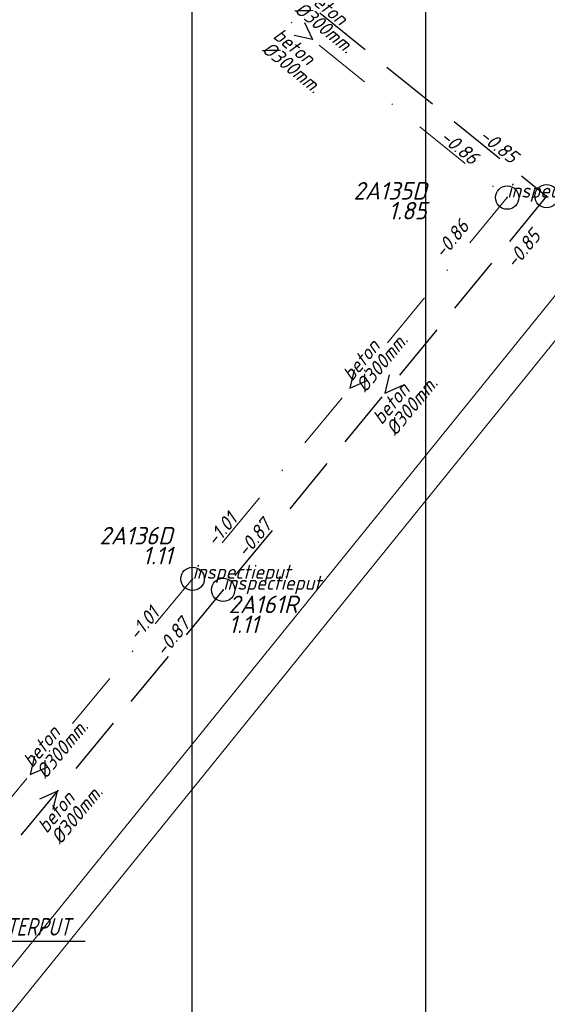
# Model space of a CAD drawing. Extents: x 148869 to 161638, y 453607 to 469810.
# Tile 788 of 1056: x 157242 to 157287, y 468294 to 468378. Entities that reach past the tile are written whole.
import ezdxf
from ezdxf.enums import TextEntityAlignment as Align

# ---------------------------------------------------------------- set-up
doc = ezdxf.new("R2010")
doc.units = 0
doc.header["$PDMODE"] = 32
doc.header["$PDSIZE"] = 2
doc.linetypes.add('RI-HWA', pattern=[7.4, 5, -2.4])
doc.linetypes.add('RI-VWA', pattern=[11, 5, -3, 0, -3])
doc.layers.get('0').update_dxf_attribs({"linetype": 'CONTINUOUS'})
doc.layers.get('DEFPOINTS').update_dxf_attribs({"linetype": 'CONTINUOUS'})
for name, color, linetype in [('2022 hatch', 10, 'CONTINUOUS'), ('B-OI-AANPIJLING-niet meenemen', 252, 'CONTINUOUS'), ('B-OI-RI-BIJZONDERDERHEDEN-T18-niet meenemen', 252, 'CONTINUOUS'), ('B-OI-RI-BOB-T18-niet meenemen', 252, 'CONTINUOUS'), ('B-OI-RI-DIAMETER-T18-niet meenemen', 252, 'CONTINUOUS'), ('B-OI-RI-HWA-PUTDEKSELHOOGTE-T25-niet meenemen', 252, 'CONTINUOUS'), ('B-OI-RI-HWA-PUTNUMMER-T25-niet meenemen', 252, 'CONTINUOUS'), ('B-OI-RI-HWA_TRANSPORTLEIDING-G-niet meenemen', 252, 'RI-HWA'), ('B-OI-RI-MATERIAAL-T18-niet meenemen', 252, 'CONTINUOUS'), ('B-OI-RI-STROOMRICHTING-S-niet meenemen', 252, 'CONTINUOUS'), ('B-OI-RI-VWA_PUTDEKSELHOOGTE-T25-niet meenemen', 252, 'CONTINUOUS'), ('gs dwa', 252, 'CONTINUOUS'), ('gs rwa', 252, 'CONTINUOUS')]:
    doc.layers.add(name, color=color, linetype=linetype)
doc.layers.add('B-OI-RI-VWA_TRANSPORTLEIDING-G-niet meenemen', color=252, linetype='RI-VWA', lineweight=18)
doc.layers.add('B-RO-VH-VERHARDING_STRAATBAKSTEEN-GV', color=251, linetype='CONTINUOUS', lineweight=18)
doc.styles.add('iso15', font='ISO.shx', dxfattribs={"oblique": 15})
doc.styles.add('NLCS-ISO-M500-T18_CURSIEF', font='NLCS-ISO.ttf', dxfattribs={"oblique": 15, "height": 0.9})
doc.styles.add('NLCS-ISO-M750_CURSIEF', font='NLCS-ISO.ttf', dxfattribs={"oblique": 15})

# ---------------------------------------------------------------- blocks, each defined once
blk = doc.blocks.new('ACMAP_ANN_TEMPLATE_type knoop')
at = {"layer": 'DEFPOINTS', "style": 'NLCS-ISO-M500-T18_CURSIEF', "oblique": 15}
blk.add_attdef('type_knoop', (0, 0), '', height=1.2, dxfattribs=at)
blk = doc.blocks.new('ACMAP_ANN_TEMPLATE_diam')
at = {"color": 0, "linetype": 'ByBlock', "style": 'iso15', "oblique": 15}
blk.add_attdef('diam', (0.5, -1.3), '', height=1.2, dxfattribs=at)
blk = doc.blocks.new('ACMAP_ANN_TEMPLATE_mat')
at = {"color": 0, "linetype": 'ByBlock', "style": 'iso15', "oblique": 15}
blk.add_attdef('mat', (0.5, 0.2), '', height=1.2, dxfattribs=at)
blk = doc.blocks.new('ACMAP_ANN_TEMPLATE_nap-l')
at = {"color": 0, "linetype": 'ByBlock', "style": 'iso15', "oblique": 15}
blk.add_attdef('nap-l', (3.3, 0.2), '', height=1.2, dxfattribs=at)
blk = doc.blocks.new('ACMAP_ANN_TEMPLATE_nap-r')
at = {"color": 0, "linetype": 'ByBlock', "style": 'iso15', "oblique": 15}
blk.add_attdef('nap-r', text='', height=1.2, dxfattribs=at).set_placement((-4.1, 0.2), align=Align.RIGHT)
blk = doc.blocks.new('ACMAP_ANN_TEMPLATE_puth-dwa')
at = {"color": 0, "linetype": 'ByBlock', "style": 'iso15', "oblique": 15}
blk.add_attdef('puth-dwa', text='', height=1.5, dxfattribs=at).set_placement((2.7, 1), align=Align.RIGHT)
blk = doc.blocks.new('ACMAP_ANN_TEMPLATE_putnr-dwa')
at = {"color": 0, "linetype": 'ByBlock', "style": 'iso15', "oblique": 15}
blk.add_attdef('putnr-dwa', text='', height=1.5, dxfattribs=at).set_placement((2.7, 2.7), align=Align.RIGHT)
blk = doc.blocks.new('ACMAP_ANN_TEMPLATE_puth-rwa')
at = {"color": 0, "linetype": 'ByBlock', "style": 'iso15', "oblique": 15}
blk.add_attdef('puth-rwa', (-2.7, -4.4), '', height=1.5, dxfattribs=at)
blk = doc.blocks.new('ACMAP_ANN_TEMPLATE_putnr-rwa')
at = {"color": 0, "linetype": 'ByBlock', "style": 'iso15', "oblique": 15}
blk.add_attdef('putnr-rwa', (-2.7, -2.7), '', height=1.5, dxfattribs=at)

msp = doc.modelspace()

# ---------------------------------------------------------------- hatches: boundary and pattern name
at = {"layer": '2022 hatch'}
h = msp.add_hatch(dxfattribs=at)
h.set_pattern_fill('ANSI31', color=256, scale=19.992, angle=45)
h.set_pattern_definition([(90, (0, 0), (-19.992, 0), [])])
h.paths.add_polyline_path([(158379.843, 467996.888), (158366.841, 468022.674), (158189.838, 468166.156), (157828.169, 468458.417), (157739.218, 468518.825), (157641.112, 468619.811), (157530.388, 468683.164), (157482.588, 468721.959), (157387.792, 468799.091), (157358.042, 468834.151), (157275.292, 468902.271), (157210.794, 468954.435), (157194.015, 469053.714), (156902.947, 469077.051), (156826.805, 468954.104), (156792.266, 468881.17), (156787.739, 468869.524), (156766.125, 468853.14), (156708.657, 468812.18), (156684.68, 468714.313), (156691.119, 468637.348), (156646.957, 468557.823), (156546.368, 468484.251), (156540.565, 468402.599), (156240.016, 468051.096), (156133.153, 468060.936), (155534.457, 467899.584), (155877.435, 467514.276), (156068.552, 467349.019), (156564.134, 467124.757), (157053.013, 467402.65), (157255.962, 467459.697), (157295.2, 467601.792), (157494.952, 467833.473), (157733.529, 467653.619), (157958.729, 467372.414), (158076.045, 467263.89), (158097.908, 467222.298), (158172.49, 467148.185), (158328.771, 467127.745), (158565.832, 467340.973), (158654.005, 467555.95), (158521.869, 467664.486), (158523.644, 467683.006), (158588.427, 467828.662)])

# ---------------------------------------------------------------- linework, layer by layer
at = {"layer": 'B-OI-AANPIJLING-niet meenemen', "flags": 128}
msp.add_lwpolyline([(157229.32, 468296.92), (157230.683, 468298.263), (157230.048, 468298.69), (157229.32, 468296.92), (157230.153, 468298.619), (157230.259, 468298.548), (157229.32, 468296.92), (157230.471, 468298.406), (157230.577, 468298.335), (157229.32, 468296.92), (157231.004, 468299.428), (157247.939, 468299.428)], dxfattribs=at)
at = {"layer": 'B-OI-RI-HWA_TRANSPORTLEIDING-G-niet meenemen'}
for p, q in [((157244.97, 468397.42), (157287.41, 468363.14)), ((157287.41, 468363.14), (157259.74, 468329.47)), ((157259.74, 468329.47), (157231.33, 468295.02))]:
    msp.add_line(p, q, dxfattribs=at)
at = {"layer": 'B-OI-RI-STROOMRICHTING-S-niet meenemen'}
for points in [[(157266.71, 468378.01), (157267.38, 468376.54), (157265.8, 468376.89)], [(157270.94, 468348.28), (157270.58, 468346.71), (157272.05, 468347.37)], [(157273.93, 468347.87), (157273.58, 468346.3), (157275.05, 468346.96)], [(157243.59, 468315.23), (157243.22, 468313.66), (157244.69, 468314.31)], [(157244.06, 468311.59), (157245.53, 468312.24), (157245.17, 468310.68)]]:
    msp.add_lwpolyline(points, dxfattribs=at)
at = {"layer": 'B-OI-RI-VWA_TRANSPORTLEIDING-G-niet meenemen'}
for p, q in [((157250.71, 468390.06), (157284.04, 468363.02)), ((157284.04, 468363.02), (157257.12, 468330.41)), ((157257.12, 468330.41), (157229.32, 468296.92))]:
    msp.add_line(p, q, dxfattribs=at)
at = {"layer": 'B-RO-VH-VERHARDING_STRAATBAKSTEEN-GV', "flags": 128}
for points in [[(157237.37, 468292.387), (157234.474, 468294.683), (157232.238, 468291.967), (157231.044, 468290.491), (157230.264, 468289.497), (157230.373, 468289.156), (157236.475, 468286.975), (157237.335, 468288.037), (157296.634, 468361.293), (157292.789, 468364.41), (157297.138, 468369.706), (157297.499, 468370.145), (157295.897, 468371.481), (157289.056, 468363.005)], [(157292.267, 468359.728), (157237.764, 468292.432)]]:
    msp.add_lwpolyline(points, dxfattribs=at)
at = {"layer": 'gs dwa'}
for p in [(157284.04, 468363.02), (157257.12, 468330.41)]:
    msp.add_point(p, dxfattribs=at)
at = {"layer": 'gs rwa'}
for p in [(157287.41, 468363.14), (157259.74, 468329.47)]:
    msp.add_point(p, dxfattribs=at)

# ---------------------------------------------------------------- block references
at = {"layer": 'B-OI-RI-BOB-T18-niet meenemen'}
ref = msp.add_blockref('ACMAP_ANN_TEMPLATE_nap-r', (157284.04, 468363.02), dxfattribs=dict(at, rotation=320.9482322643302))
ref.add_attrib('nap-r', '-0.86', dxfattribs={"layer": '0', "color": 0, "linetype": 'ByBlock', "height": 1.2, "rotation": 320.94823, "style": 'NLCS-ISO-M750_CURSIEF', "oblique": 15}).set_placement((157280.982, 468365.758), align=Align.RIGHT)
ref = msp.add_blockref('ACMAP_ANN_TEMPLATE_nap-r', (157287.41, 468363.14), dxfattribs=dict(at, rotation=321.0711994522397))
ref.add_attrib('nap-r', '-0.85', dxfattribs={"layer": '0', "color": 0, "linetype": 'ByBlock', "height": 1.2, "rotation": 321.0712, "style": 'NLCS-ISO-M750_CURSIEF', "oblique": 15}).set_placement((157284.346, 468365.872), align=Align.RIGHT)
ref = msp.add_blockref('ACMAP_ANN_TEMPLATE_nap-l', (157276.631, 468355.044), dxfattribs=dict(at, rotation=50.45986194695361))
ref.add_attrib('nap-l', '-0.86', (157278.577, 468357.716), dxfattribs={"layer": '0', "color": 0, "linetype": 'ByBlock', "height": 1.2, "rotation": 50.45986, "style": 'NLCS-ISO-M750_CURSIEF', "oblique": 15})
ref = msp.add_blockref('ACMAP_ANN_TEMPLATE_nap-l', (157282.758, 468354.188), dxfattribs=dict(at, rotation=50.58664056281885))
ref.add_attrib('nap-l', '-0.85', (157284.698, 468356.865), dxfattribs={"layer": '0', "color": 0, "linetype": 'ByBlock', "height": 1.2, "rotation": 50.58664, "style": 'NLCS-ISO-M750_CURSIEF', "oblique": 15})
ref = msp.add_blockref('ACMAP_ANN_TEMPLATE_nap-l', (157257.12, 468330.41), dxfattribs=dict(at, rotation=50.3039841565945))
ref.add_attrib('nap-l', '-1.01', (157259.074, 468333.077), dxfattribs={"layer": '0', "color": 0, "linetype": 'ByBlock', "height": 1.2, "rotation": 50.30398, "style": 'NLCS-ISO-M750_CURSIEF', "oblique": 15})
ref = msp.add_blockref('ACMAP_ANN_TEMPLATE_nap-l', (157259.74, 468329.47), dxfattribs=dict(at, rotation=50.48850358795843))
ref.add_attrib('nap-l', '-0.87', (157261.685, 468332.143), dxfattribs={"layer": '0', "color": 0, "linetype": 'ByBlock', "height": 1.2, "rotation": 50.4885, "style": 'NLCS-ISO-M750_CURSIEF', "oblique": 15})
ref = msp.add_blockref('ACMAP_ANN_TEMPLATE_nap-r', (157257.12, 468330.41), dxfattribs=dict(at, rotation=50.45986194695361))
ref.add_attrib('nap-r', '-1.01', dxfattribs={"layer": '0', "color": 0, "linetype": 'ByBlock', "height": 1.2, "rotation": 50.45986, "style": 'NLCS-ISO-M750_CURSIEF', "oblique": 15}).set_placement((157254.356, 468327.375), align=Align.RIGHT)
ref = msp.add_blockref('ACMAP_ANN_TEMPLATE_nap-r', (157259.74, 468329.47), dxfattribs=dict(at, rotation=50.58664056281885))
ref.add_attrib('nap-r', '-0.87', dxfattribs={"layer": '0', "color": 0, "linetype": 'ByBlock', "height": 1.2, "rotation": 50.58664, "style": 'NLCS-ISO-M750_CURSIEF', "oblique": 15}).set_placement((157256.982, 468326.429), align=Align.RIGHT)
at = {"layer": 'B-OI-RI-DIAMETER-T18-niet meenemen'}
ref = msp.add_blockref('ACMAP_ANN_TEMPLATE_diam', (157266.19, 468380.28), dxfattribs=dict(at, rotation=321.0711994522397))
ref.add_attrib('diam', '%%c300mm.', (157265.762, 468378.955), dxfattribs={"layer": '0', "color": 0, "linetype": 'ByBlock', "height": 1.2, "rotation": 321.0712, "style": 'NLCS-ISO-M750_CURSIEF', "oblique": 15})
ref = msp.add_blockref('ACMAP_ANN_TEMPLATE_diam', (157263.407, 468376.885), dxfattribs=dict(at, rotation=320.9482322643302))
ref.add_attrib('diam', '%%c300mm.', (157262.976, 468375.56), dxfattribs={"layer": '0', "color": 0, "linetype": 'ByBlock', "height": 1.2, "rotation": 320.94823, "style": 'NLCS-ISO-M750_CURSIEF', "oblique": 15})
ref = msp.add_blockref('ACMAP_ANN_TEMPLATE_diam', (157270.58, 468346.715), dxfattribs=dict(at, rotation=50.45986194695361))
ref.add_attrib('diam', '%%c300mm.', (157271.901, 468346.273), dxfattribs={"layer": '0', "color": 0, "linetype": 'ByBlock', "height": 1.2, "rotation": 50.45986, "style": 'NLCS-ISO-M750_CURSIEF', "oblique": 15})
ref = msp.add_blockref('ACMAP_ANN_TEMPLATE_diam', (157273.144, 468343.002), dxfattribs=dict(at, rotation=50.58664056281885))
ref.add_attrib('diam', '%%c300mm.', (157274.466, 468342.563), dxfattribs={"layer": '0', "color": 0, "linetype": 'ByBlock', "height": 1.2, "rotation": 50.58664, "style": 'NLCS-ISO-M750_CURSIEF', "oblique": 15})
ref = msp.add_blockref('ACMAP_ANN_TEMPLATE_diam', (157243.22, 468313.665), dxfattribs=dict(at, rotation=50.3039841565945))
ref.add_attrib('diam', '%%c300mm.', (157244.54, 468313.219), dxfattribs={"layer": '0', "color": 0, "linetype": 'ByBlock', "height": 1.2, "rotation": 50.30398, "style": 'NLCS-ISO-M750_CURSIEF', "oblique": 15})
ref = msp.add_blockref('ACMAP_ANN_TEMPLATE_diam', (157244.476, 468308.049), dxfattribs=dict(at, rotation=50.48850358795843))
ref.add_attrib('diam', '%%c300mm.', (157245.797, 468307.608), dxfattribs={"layer": '0', "color": 0, "linetype": 'ByBlock', "height": 1.2, "rotation": 50.4885, "style": 'NLCS-ISO-M750_CURSIEF', "oblique": 15})
at = {"layer": 'B-OI-RI-HWA-PUTDEKSELHOOGTE-T25-niet meenemen'}
ref = msp.add_blockref('ACMAP_ANN_TEMPLATE_puth-rwa', (157262.903, 468330.173), dxfattribs=at)
ref.add_attrib('puth-rwa', '1.11', (157260.203, 468325.773), dxfattribs={"layer": '0', "color": 0, "linetype": 'ByBlock', "height": 1.5, "style": 'NLCS-ISO-M750_CURSIEF', "oblique": 15})
at = {"layer": 'B-OI-RI-HWA-PUTNUMMER-T25-niet meenemen'}
ref = msp.add_blockref('ACMAP_ANN_TEMPLATE_putnr-rwa', (157262.903, 468330.173), dxfattribs=at)
ref.add_attrib('putnr-rwa', '2A161R', (157260.203, 468327.473), dxfattribs={"layer": '0', "color": 0, "linetype": 'ByBlock', "height": 1.5, "style": 'NLCS-ISO-M750_CURSIEF', "oblique": 15})
at = {"layer": 'B-OI-RI-MATERIAAL-T18-niet meenemen'}
ref = msp.add_blockref('ACMAP_ANN_TEMPLATE_mat', (157266.19, 468380.28), dxfattribs=dict(at, rotation=321.0711994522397))
ref.add_attrib('mat', 'beton', (157266.705, 468380.121), dxfattribs={"layer": '0', "color": 0, "linetype": 'ByBlock', "height": 1.2, "rotation": 321.0712, "style": 'NLCS-ISO-M750_CURSIEF', "oblique": 15})
ref = msp.add_blockref('ACMAP_ANN_TEMPLATE_mat', (157263.407, 468376.885), dxfattribs=dict(at, rotation=320.9482322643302))
ref.add_attrib('mat', 'beton', (157263.921, 468376.725), dxfattribs={"layer": '0', "color": 0, "linetype": 'ByBlock', "height": 1.2, "rotation": 320.94823, "style": 'NLCS-ISO-M750_CURSIEF', "oblique": 15})
ref = msp.add_blockref('ACMAP_ANN_TEMPLATE_mat', (157270.58, 468346.715), dxfattribs=dict(at, rotation=50.45986194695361))
ref.add_attrib('mat', 'beton', (157270.744, 468347.228), dxfattribs={"layer": '0', "color": 0, "linetype": 'ByBlock', "height": 1.2, "rotation": 50.45986, "style": 'NLCS-ISO-M750_CURSIEF', "oblique": 15})
ref = msp.add_blockref('ACMAP_ANN_TEMPLATE_mat', (157273.144, 468343.002), dxfattribs=dict(at, rotation=50.58664056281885))
ref.add_attrib('mat', 'beton', (157273.307, 468343.516), dxfattribs={"layer": '0', "color": 0, "linetype": 'ByBlock', "height": 1.2, "rotation": 50.58664, "style": 'NLCS-ISO-M750_CURSIEF', "oblique": 15})
ref = msp.add_blockref('ACMAP_ANN_TEMPLATE_mat', (157243.22, 468313.665), dxfattribs=dict(at, rotation=50.3039841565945))
ref.add_attrib('mat', 'beton', (157243.385, 468314.177), dxfattribs={"layer": '0', "color": 0, "linetype": 'ByBlock', "height": 1.2, "rotation": 50.30398, "style": 'NLCS-ISO-M750_CURSIEF', "oblique": 15})
ref = msp.add_blockref('ACMAP_ANN_TEMPLATE_mat', (157244.476, 468308.049), dxfattribs=dict(at, rotation=50.48850358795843))
ref.add_attrib('mat', 'beton', (157244.639, 468308.562), dxfattribs={"layer": '0', "color": 0, "linetype": 'ByBlock', "height": 1.2, "rotation": 50.4885, "style": 'NLCS-ISO-M750_CURSIEF', "oblique": 15})
at = {"layer": 'B-OI-RI-VWA_PUTDEKSELHOOGTE-T25-niet meenemen'}
ref = msp.add_blockref('ACMAP_ANN_TEMPLATE_putnr-dwa', (157274.448, 468360.151), dxfattribs=at)
ref.add_attrib('putnr-dwa', '2A135D', dxfattribs={"layer": '0', "color": 0, "linetype": 'ByBlock', "height": 1.5, "style": 'NLCS-ISO-M750_CURSIEF', "oblique": 15}).set_placement((157277.148, 468362.851), align=Align.RIGHT)
ref = msp.add_blockref('ACMAP_ANN_TEMPLATE_puth-dwa', (157274.448, 468360.151), dxfattribs=at)
ref.add_attrib('puth-dwa', '1.85', dxfattribs={"layer": '0', "color": 0, "linetype": 'ByBlock', "height": 1.5, "style": 'NLCS-ISO-M750_CURSIEF', "oblique": 15}).set_placement((157277.148, 468361.151), align=Align.RIGHT)
ref = msp.add_blockref('ACMAP_ANN_TEMPLATE_putnr-dwa', (157252.702, 468330.65), dxfattribs=at)
ref.add_attrib('putnr-dwa', '2A136D', dxfattribs={"layer": '0', "color": 0, "linetype": 'ByBlock', "height": 1.5, "style": 'NLCS-ISO-M750_CURSIEF', "oblique": 15}).set_placement((157255.402, 468333.35), align=Align.RIGHT)
ref = msp.add_blockref('ACMAP_ANN_TEMPLATE_puth-dwa', (157252.702, 468330.65), dxfattribs=at)
ref.add_attrib('puth-dwa', '1.11', dxfattribs={"layer": '0', "color": 0, "linetype": 'ByBlock', "height": 1.5, "style": 'NLCS-ISO-M750_CURSIEF', "oblique": 15}).set_placement((157255.402, 468331.65), align=Align.RIGHT)
at = {"layer": 'DEFPOINTS'}
for p in [(157284.04, 468363.02), (157257.12, 468330.41), (157259.74, 468329.47)]:
    msp.add_blockref('ACMAP_ANN_TEMPLATE_type knoop', p, dxfattribs=at).add_auto_attribs({'type_knoop': 'inspectieput'})

# ---------------------------------------------------------------- texts
at = {"layer": 'B-OI-RI-BIJZONDERDERHEDEN-T18-niet meenemen', "style": 'NLCS-ISO-M750_CURSIEF', "oblique": 15, "width": 0.8}
msp.add_text('AFSLUITERPUT', height=1.5, dxfattribs=at).set_placement((157236.214, 468299.89))

doc.saveas('drawing.dxf')
